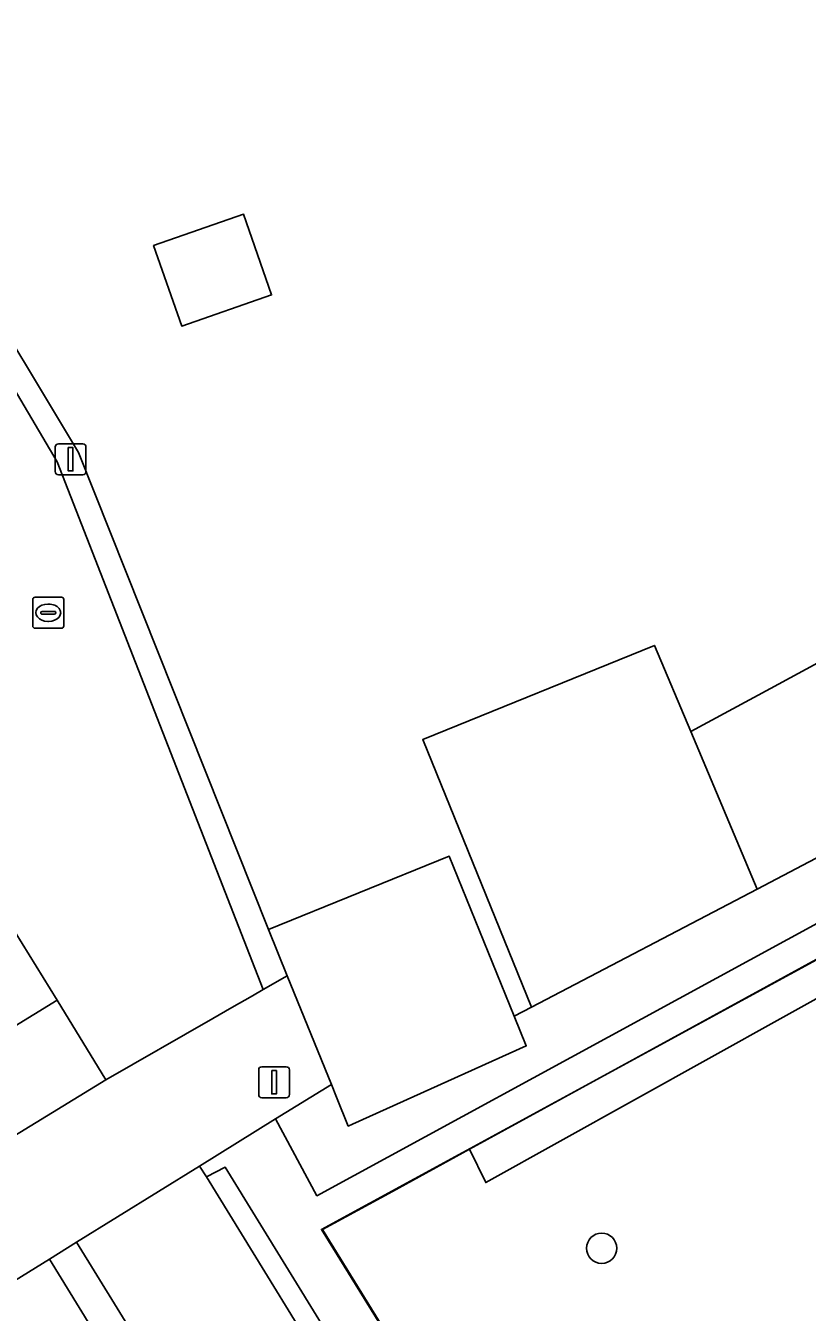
# Model space of a CAD drawing. Extents: x 160377 to 161131, y 383938 to 384853.
# Drawn here: x 160617.35 to 160642.57, y 384425.29 to 384466.81 of the extents above; entities that cross this region are included whole.
import ezdxf

# ---------------------------------------------------------------- set-up
doc = ezdxf.new("R2010")
doc.units = 0
for name, color, linetype in [('IMGEO_Boom', 7, 'Continuous'), ('IMGEO_Erf', 7, 'Continuous'), ('IMGEO_Groenvoorziening', 7, 'Continuous'), ('IMGEO_Haag', 7, 'Continuous'), ('IMGEO_Hek', 7, 'Continuous'), ('IMGEO_Kolk', 7, 'Continuous'), ('IMGEO_Lichtmast', 7, 'Continuous'), ('IMGEO_Pand', 7, 'Continuous'), ('IMGEO_Rijbaan_lokaal_open', 7, 'Continuous'), ('IMGEO_Voetpad_open', 7, 'Continuous')]:
    doc.layers.add(name, color=color, linetype=linetype)

msp = doc.modelspace()

# ---------------------------------------------------------------- linework, layer by layer
at = {"layer": 'IMGEO_Boom'}
msp.add_circle((160635.935, 384427.351), 0.489, dxfattribs=at)
at = {"layer": 'IMGEO_Erf'}
msp.add_lwpolyline([(160607.17, 384472.483), (160611.834, 384465.049), (160619.057, 384453.035), (160625.18, 384437.642), (160631.01, 384440.013), (160633.11, 384434.844), (160633.668, 384435.135), (160630.161, 384443.778), (160637.636, 384446.812), (160638.81, 384444.03), (160641.381, 384445.422), (160646.111, 384447.981)], dxfattribs=at)
for points in [[(160622.383, 384457.116), (160621.477, 384459.719), (160624.379, 384460.729), (160625.285, 384458.126)], [(160618.115, 384427.004), (160614.634, 384424.849), (160622.343, 384412.334), (160629.92, 384400.031), (160637.594, 384387.572), (160641.011, 384389.692)]]:
    msp.add_lwpolyline(points, close=True, dxfattribs=at)
at = {"layer": 'IMGEO_Groenvoorziening'}
for points in [[(160629.183, 384429.187), (160631.672, 384430.549), (160653.143, 384442.299), (160654.309, 384442.937), (160652.882, 384444.633), (160649.41, 384443.363), (160649.344, 384443.329), (160650.128, 384441.788), (160626.747, 384429.045), (160625.415, 384431.524), (160622.962, 384430.005), (160623.179, 384429.653), (160623.784, 384429.969), (160630.977, 384418.263), (160632.296, 384419.223), (160632.313, 384419.235), (160626.927, 384427.953)], [(160653.784, 384441.486), (160653.143, 384442.299), (160631.672, 384430.549), (160632.195, 384429.469)], [(160653.784, 384441.486), (160632.195, 384429.469), (160631.672, 384430.549), (160629.183, 384429.187), (160626.927, 384427.953), (160632.313, 384419.235), (160632.508, 384419.378), (160633.034, 384418.455), (160632.828, 384418.332), (160646.521, 384396.113), (160648.162, 384393.415), (160665.042, 384404.776), (160668.684, 384404.853), (160672.868, 384407.082), (160674.606, 384403.679), (160682.198, 384407.679)]]:
    msp.add_lwpolyline(points, close=True, dxfattribs=at)
at = {"layer": 'IMGEO_Haag'}
msp.add_lwpolyline([(160653.784, 384441.486), (160653.143, 384442.299), (160631.672, 384430.549), (160632.195, 384429.469)], close=True, dxfattribs=at)
at = {"layer": 'IMGEO_Hek'}
msp.add_lwpolyline([(160654.141, 384442.81), (160626.892, 384427.959), (160632.296, 384419.223)], dxfattribs=at)
at = {"layer": 'IMGEO_Kolk'}
for p, q in [((160617.576, 384447.44), (160617.576, 384448.292)), ((160617.651, 384448.366), (160618.503, 384448.366)), ((160618.577, 384448.292), (160618.577, 384447.44)), ((160617.835, 384447.86), (160617.835, 384447.872)), ((160618.273, 384447.823), (160617.875, 384447.823)), ((160617.878, 384447.909), (160618.276, 384447.909)), ((160618.064, 384448.146), (160618.089, 384448.146)), ((160618.319, 384447.872), (160618.319, 384447.86)), ((160618.503, 384447.366), (160617.651, 384447.366)), ((160618.087, 384447.586), (160618.062, 384447.586))]:
    msp.add_line(p, q, dxfattribs=at)
for points in [[(160617.576, 384447.44), (160617.576, 384448.292)], [(160617.651, 384448.366), (160618.503, 384448.366)], [(160618.577, 384448.292), (160618.577, 384447.44)], [(160618.503, 384447.366), (160617.651, 384447.366)]]:
    msp.add_lwpolyline(points, dxfattribs=at)
for centre, radius, start, end in [((160617.653, 384448.29), 0.0765, 91.552, 178.448), ((160617.653, 384448.29), 0.0765, 91.552, 178.448), ((160618.501, 384448.29), 0.0765, 1.552, 88.448), ((160618.501, 384448.29), 0.0765, 1.552, 88.448), ((160617.875, 384447.869), 0.0403, 85.8775, 175.7526), ((160617.872, 384447.859), 0.0366, 178.938, 274.7102), ((160618.276, 384447.866), 0.043, 264.8664, 352.4533), ((160618.28, 384447.871), 0.0386, 1.7309, 96.639), ((160617.653, 384447.442), 0.0765, 181.552, 268.448), ((160617.653, 384447.442), 0.0765, 181.552, 268.448), ((160618.501, 384447.442), 0.0765, 271.552, 358.448), ((160618.501, 384447.442), 0.0765, 271.552, 358.448)]:
    msp.add_arc(centre, radius, start, end, dxfattribs=at)
for centre, major_axis, ratio, start_param, end_param in [((160618.063, 384447.866), (-0.387, 0.002), 0.722429, 4.712389, 7.853982), ((160618.088, 384447.866), (-0.39, 0.002), 0.717154, 1.570796, 4.712389)]:
    msp.add_ellipse(centre, major_axis=major_axis, ratio=ratio, start_param=start_param, end_param=end_param, dxfattribs=at)
at = {"layer": 'IMGEO_Lichtmast'}
for p, q in [((160618.302, 384452.419), (160618.302, 384453.219)), ((160618.302, 384453.219), (160618.302, 384452.419)), ((160618.402, 384453.319), (160619.192, 384453.319)), ((160619.192, 384453.319), (160618.402, 384453.319)), ((160619.292, 384453.219), (160619.292, 384452.419)), ((160619.292, 384452.419), (160619.292, 384453.219)), ((160619.192, 384452.319), (160618.402, 384452.319)), ((160618.402, 384452.319), (160619.192, 384452.319)), ((160624.969, 384433.21), (160625.759, 384433.21)), ((160625.759, 384433.21), (160624.969, 384433.21)), ((160624.869, 384432.31), (160624.869, 384433.11)), ((160624.869, 384433.11), (160624.869, 384432.31)), ((160625.859, 384433.11), (160625.859, 384432.31)), ((160625.859, 384432.31), (160625.859, 384433.11)), ((160625.759, 384432.21), (160624.969, 384432.21)), ((160624.969, 384432.21), (160625.759, 384432.21))]:
    msp.add_line(p, q, dxfattribs=at)
for points in [[(160618.722, 384453.194), (160618.872, 384453.194), (160618.872, 384452.444), (160618.722, 384452.444), (160618.722, 384453.194)], [(160625.289, 384433.085), (160625.439, 384433.085), (160625.439, 384432.335), (160625.289, 384432.335), (160625.289, 384433.085)]]:
    msp.add_lwpolyline(points, dxfattribs=at)
for centre, start, end in [((160618.402, 384453.219), 90, 180), ((160618.402, 384453.219), 90, 180), ((160619.192, 384453.219), 0, 90), ((160619.192, 384453.219), 360, 90), ((160618.402, 384452.419), 180, 270), ((160618.402, 384452.419), 180, 270), ((160619.192, 384452.419), 270, 0), ((160619.192, 384452.419), 270, 0), ((160624.969, 384433.11), 90, 180), ((160624.969, 384433.11), 90, 180), ((160625.759, 384433.11), 0, 90), ((160625.759, 384433.11), 360, 90), ((160624.969, 384432.31), 180, 270), ((160624.969, 384432.31), 180, 270), ((160625.759, 384432.31), 270, 0), ((160625.759, 384432.31), 270, 0)]:
    msp.add_arc(centre, 0.1, start, end, dxfattribs=at)
at = {"layer": 'IMGEO_Pand'}
for points in [[(160621.477, 384459.719), (160622.383, 384457.116), (160625.285, 384458.126), (160624.379, 384460.729)], [(160638.81, 384444.03), (160640.956, 384438.944), (160643.476, 384440.261), (160648.235, 384442.748), (160646.111, 384447.981), (160641.381, 384445.422)], [(160638.81, 384444.03), (160637.636, 384446.812), (160630.161, 384443.778), (160633.668, 384435.135), (160640.956, 384438.944)], [(160625.18, 384437.642), (160625.787, 384436.147), (160627.214, 384432.638), (160627.381, 384432.226), (160627.76, 384431.294), (160627.897, 384431.356), (160633.5, 384433.885), (160633.11, 384434.844), (160631.01, 384440.013)], [(160612.803, 384431.947), (160618.36, 384435.359), (160616.786, 384437.923), (160611.228, 384434.511), (160611.761, 384433.644)], [(160612.803, 384431.947), (160614.377, 384429.383), (160619.936, 384432.793), (160618.36, 384435.359)]]:
    msp.add_lwpolyline(points, close=True, dxfattribs=at)
at = {"layer": 'IMGEO_Rijbaan_lokaal_open'}
msp.add_lwpolyline([(160601.676, 384467.554), (160603.254, 384464.99), (160604.832, 384462.426), (160606.409, 384459.861), (160607.987, 384457.297), (160609.565, 384454.733), (160611.143, 384452.169), (160608.916, 384450.742), (160610.489, 384448.18), (160612.063, 384445.616), (160613.638, 384443.052), (160615.212, 384440.488), (160616.786, 384437.923), (160618.36, 384435.359), (160619.936, 384432.793), (160623.387, 384434.772), (160623.999, 384435.123), (160624.664, 384435.504), (160625.012, 384435.703), (160622.73, 384441.551), (160618.364, 384452.741), (160611.288, 384464.731), (160606.501, 384472.146)], dxfattribs=at)
msp.add_lwpolyline([(160627.993, 384421.826), (160623.179, 384429.653), (160622.962, 384430.005), (160618.989, 384427.545), (160641.95, 384390.271), (160641.011, 384389.692), (160637.594, 384387.572), (160627.734, 384381.424), (160626.428, 384380.641), (160629.108, 384376.319), (160636.514, 384380.871), (160648.342, 384388.741), (160647.515, 384390.085), (160646.617, 384391.545), (160642.764, 384397.81), (160641.557, 384399.772), (160641.242, 384400.285)], close=True, dxfattribs=at)
at = {"layer": 'IMGEO_Voetpad_open'}
for points in [[(160611.834, 384465.049), (160607.17, 384472.483), (160607.092, 384473.321), (160606.386, 384480.921), (160605.786, 384486.439), (160605.234, 384486.305), (160605.034, 384486.295), (160606.297, 384472.463), (160606.501, 384472.146), (160611.288, 384464.731), (160618.364, 384452.741), (160622.73, 384441.551), (160625.012, 384435.703), (160625.787, 384436.147), (160625.18, 384437.642), (160619.057, 384453.035)], [(160649.344, 384443.329), (160648.235, 384442.748), (160643.476, 384440.261), (160640.956, 384438.944), (160633.668, 384435.135), (160633.11, 384434.844), (160633.5, 384433.885), (160627.897, 384431.356), (160627.76, 384431.294), (160627.381, 384432.226), (160627.214, 384432.638), (160625.415, 384431.524), (160626.747, 384429.045), (160650.128, 384441.788)], [(160618.115, 384427.004), (160618.989, 384427.545), (160622.962, 384430.005), (160625.415, 384431.524), (160627.214, 384432.638), (160625.787, 384436.147), (160625.012, 384435.703), (160624.664, 384435.504), (160623.999, 384435.123), (160623.387, 384434.772), (160619.936, 384432.793), (160614.377, 384429.383), (160608.297, 384425.627), (160605.619, 384423.951), (160598.375, 384419.484), (160597.828, 384419.164), (160598.848, 384418.158), (160599.948, 384417.188), (160600.966, 384416.392), (160604.737, 384418.709), (160614.634, 384424.849)], [(160631.453, 384417.513), (160632.747, 384418.284), (160632.828, 384418.332), (160632.296, 384419.223), (160630.977, 384418.263), (160623.784, 384429.969), (160623.179, 384429.653), (160627.993, 384421.826), (160641.242, 384400.285), (160641.557, 384399.772), (160642.764, 384397.81), (160646.617, 384391.545), (160647.221, 384391.934), (160645.184, 384395.247)], [(160618.115, 384427.004), (160641.011, 384389.692), (160641.95, 384390.271), (160618.989, 384427.545)]]:
    msp.add_lwpolyline(points, close=True, dxfattribs=at)

doc.saveas('drawing.dxf')
